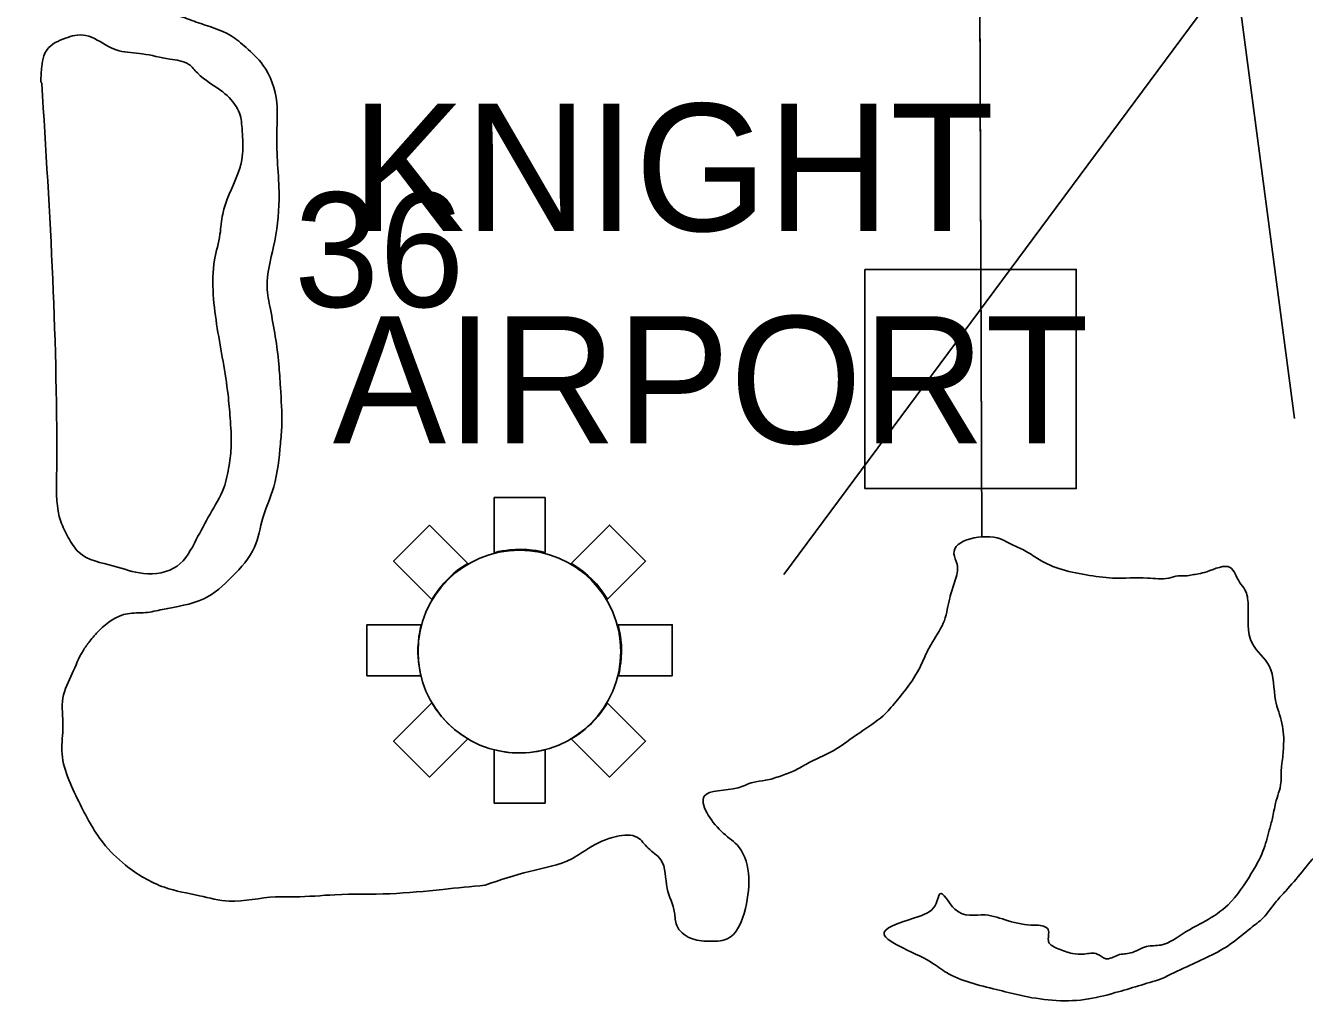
# Model space of a CAD drawing. Extents: x 380424 to 701066, y 1117407 to 1412949.
# Drawn here: x 506790 to 511815, y 1299247 to 1303084 of the extents above; entities that cross this region are included whole.
import ezdxf

# ---------------------------------------------------------------- set-up
doc = ezdxf.new("R2010")
doc.units = 0
for name, color, linetype in [('Airport Names', 7, 'Continuous'), ('Airport Runways', 7, 'Continuous'), ('Airports Commercial', 7, 'Continuous'), ('Cities Incorporated Area', 7, 'Continuous'), ('Islands', 7, 'Continuous'), ('Masks for Text', 7, 'Continuous'), ('Section Lines', 7, 'Continuous'), ('Section Numbers', 7, 'Continuous'), ('Township  and Range lines', 7, 'Continuous')]:
    doc.layers.add(name, color=color, linetype=linetype)

msp = doc.modelspace()

# ---------------------------------------------------------------- linework, layer by layer
at = {"layer": 'Airport Runways'}
for p, q in [((511458.5, 1303941), (511775.1, 1301539.7)), ((509769.7, 1300927.5), (511680.1, 1303502.9))]:
    msp.add_line(p, q, dxfattribs=at)
at = {"layer": 'Airports Commercial'}
for points in [[(508630.8, 1301229.9), (508830.8, 1301229.9), (508830.8, 1301013.8), (508815.2, 1301017.7), (508795.7, 1301021.5), (508780.3, 1301023.6), (508759.4, 1301025.6), (508745.4, 1301026.3), (508732.8, 1301026.3), (508714.7, 1301025.6), (508692.1, 1301024.6), (508676.7, 1301022.2), (508662.7, 1301020.5), (508647.7, 1301017.4), (508630.9, 1301013.3), (508630.8, 1301013.8)], [(508377.2, 1301121.5), (508527.9, 1300970.9), (508506.8, 1300958), (508488.7, 1300945.7), (508470, 1300929.9), (508449.8, 1300911.1), (508433.3, 1300893.8), (508410.9, 1300866.4), (508396.5, 1300845.5), (508386.4, 1300829.5), (508235.8, 1300980.1)], [(508933.9, 1300971.1), (509084.3, 1301121.5), (509225.8, 1300980.1), (509075.8, 1300830.1), (509063.1, 1300849.8), (509050.3, 1300868.6), (509032.4, 1300890.4), (509016.2, 1300907.9), (509000.4, 1300922.9), (508979.5, 1300940.4), (508956.8, 1300956.6), (508939.3, 1300967.7)], [(508344.4, 1300729.9), (508130.8, 1300729.9), (508130.8, 1300529.9), (508342.8, 1300529.9), (508338.8, 1300550.7), (508334.2, 1300579.2), (508332.2, 1300599.7), (508331.5, 1300620.6), (508331.1, 1300640.1), (508332.9, 1300661.7), (508334.9, 1300683.6), (508338.8, 1300702.8), (508341.9, 1300719.1)], [(509118.3, 1300729.9), (509330.8, 1300729.9), (509330.8, 1300529.9), (509119.6, 1300529.9), (509122.9, 1300544.6), (509126.5, 1300568.6), (509128.8, 1300579.4), (509130.1, 1300600.1), (509131.4, 1300624.3), (509131.1, 1300636.4), (509131.1, 1300648.6), (509128.2, 1300670.9), (509125.5, 1300693.8), (509122.3, 1300709.9)], [(508386.1, 1300423.3), (508235.8, 1300273), (508377.2, 1300131.5), (508526.7, 1300281), (508527.6, 1300282.3), (508516.2, 1300289.4), (508501.5, 1300299.5), (508489.3, 1300308), (508475.4, 1300318.9), (508463.2, 1300329.4), (508449.4, 1300342.5), (508437.2, 1300355.5), (508424.5, 1300369.4), (508412.8, 1300384.6), (508402.2, 1300398.5), (508393.8, 1300411.5), (508388.4, 1300419.5)], [(509075.2, 1300423.5), (509225.8, 1300273), (509084.3, 1300131.5), (508934, 1300281.9), (508943.2, 1300287), (508952.3, 1300293.1), (508963.5, 1300300.7), (508976.6, 1300310.4), (508988.8, 1300320), (508999.4, 1300330.1), (509013.6, 1300342.3), (509026.8, 1300356.5), (509040, 1300371.2), (509051.1, 1300386.9), (509060.7, 1300400.1), (509071.9, 1300416.3)], [(508830.8, 1300238.9), (508830.8, 1300029.9), (508630.8, 1300029.9), (508630.8, 1300239.3), (508639.8, 1300236.9), (508651.5, 1300234.3), (508663.3, 1300232.4), (508676.6, 1300230.2), (508686.5, 1300228.9), (508702, 1300227.3), (508717.6, 1300226.7), (508738.2, 1300226.4), (508754.1, 1300227), (508771.3, 1300228.3), (508788.7, 1300230.8), (508800.5, 1300232.7), (508817.6, 1300236.2)]]:
    msp.add_lwpolyline(points, close=True, dxfattribs=at)
msp.add_circle((508730.1, 1300624.8), 398.4, dxfattribs=at)
at = {"layer": 'Cities Incorporated Area'}
msp.add_line((506853.3, 1302856.3), (506849.1, 1302864.6), dxfattribs=at)
for points in [[(509837.3, 1303842.2), (509593.4, 1303815.5), (509568.4, 1303848.8), (509514.4, 1303886.2), (509481.1, 1303915.3), (509414.6, 1303923.6), (509348.1, 1303915.3), (509294, 1303911.2), (509185.9, 1303894.5), (509061.2, 1303852.9), (508911.5, 1303773.9), (508803.4, 1303736.5), (508666.2, 1303690.7), (508545.6, 1303686.5), (508470.7, 1303699), (508325.2, 1303724), (508237.9, 1303757.3), (508100.7, 1303811.3), (508042.5, 1303882.1), (507946.8, 1303994.4), (507926, 1304085.9), (507896.5, 1304169), (507859.5, 1304231.5), (507797.2, 1304302.2), (507590.5, 1304406.4), (507484.9, 1304512), (507427.1, 1304535.1), (507360.6, 1304572.5), (507289.9, 1304597.5), (507202.6, 1304614.1), (507115.2, 1304618.3), (507044.6, 1304614.1), (506973.9, 1304585), (506940.6, 1304564.2), (506899, 1304522.6), (506869.9, 1304489.3), (506803.4, 1304389.5), (506799.2, 1304256.4), (506820, 1304027.6), (506824.2, 1303940.2), (506828.4, 1303848.7), (506836.7, 1303757.2), (506845, 1303624.1), (506845, 1303567.6), (506849.1, 1303492.8), (506869.9, 1303422.1), (506944.8, 1303330.5), (506990.5, 1303288.9), (507106.9, 1303209.9), (507206.7, 1303155.8), (507389.7, 1303122.5), (507460.4, 1303097.6), (507597.6, 1303043.5), (507655.8, 1302997.8), (507722.4, 1302928.9), (507776.4, 1302781.4), (507776.4, 1302644.2), (507785.7, 1302401.2), (507763.9, 1302215.7), (507738.9, 1302057.6), (507751.4, 1301970.3), (507784.7, 1301754), (507791, 1301662.4), (507796.3, 1301514.6), (507791, 1301440.8), (507764.6, 1301271.9), (507722.4, 1301150.5), (507689, 1301034.8), (507601.7, 1300919.1), (507489.5, 1300831.8), (507327.3, 1300790.2), (507260.8, 1300777.7), (507190.1, 1300773.5), (507078.6, 1300707.2), (507041.7, 1300665), (507015.3, 1300628.1), (506973.1, 1300538.4), (506936.5, 1300442.7), (506936.5, 1300330.4), (506932.3, 1300235.3), (506998.8, 1300035.6), (507094.5, 1299873.4), (507181.8, 1299786.1), (507335.6, 1299698.7), (507472.8, 1299665.4), (507589.3, 1299644.6), (507772.2, 1299661.3), (507847, 1299661.3), (508005, 1299669.6), (508221.3, 1299673.7), (508429.2, 1299690.6), (508595.5, 1299707.2)], [(511252.4, 1299338.9), (511352.2, 1299386.8), (511524.8, 1299476.2), (511603.8, 1299538.6), (511651.6, 1299578.1), (511705.6, 1299644.7), (511741, 1299684.2), (511870.1, 1299836.6), (512007.3, 1299973.8), (512075.9, 1300037.1), (512155.1, 1300121.5), (512223.7, 1300195.4), (512219, 1300315.2), (512202, 1300360.5), (512190.7, 1300417.2), (512185, 1300451.1), (512156.7, 1300496.5), (512134.1, 1300541.8), (512083.1, 1300621.1), (512043.5, 1300677.7), (512026.5, 1300734.4), (511998.2, 1300795.2), (512003.8, 1300959.4), (512060.1, 1301155.8), (512156.7, 1301310.7), (512253, 1301491.9), (512303.9, 1301588.2), (512326.6, 1301661.9), (512349.2, 1301729.9), (512371.9, 1301837.5), (512400.2, 1301928.1), (512405.9, 1302018.8), (512394.5, 1302143.4), (512383.2, 1302228.4), (512366.2, 1302296.3), (511539.5, 1304048)], [(506849.1, 1302864.6), (506853.3, 1302922.9), (506861.6, 1302964.5), (506874.1, 1302989.4), (506946.7, 1303034.4), (506983.6, 1303045), (507025.8, 1303045), (507115.2, 1303001.9), (507156.8, 1302985.3), (507248.3, 1302972.8), (507356.4, 1302952), (507431.3, 1302931.2), (507464.5, 1302897.9), (507564.3, 1302823), (507622.5, 1302756.5), (507635, 1302723.2), (507639.2, 1302689.9), (507643.3, 1302602.6), (507639.2, 1302556.8), (507622.5, 1302498.6), (507564.1, 1302343.1), (507553.5, 1302264), (507532.4, 1302163.7), (507527.2, 1302026.5), (507543, 1301894.6), (507585.1, 1301633.8), (507593.4, 1301542.3), (507597.6, 1301434.2), (507589.3, 1301355.1), (507568.5, 1301267.8), (507514.4, 1301164.5), (507460.4, 1301064.7), (507385.5, 1300960.7), (507252.5, 1300931.6), (507136, 1300960.7), (506998.8, 1301014.8), (506957.2, 1301073), (506928.1, 1301135.4), (506911.5, 1301306), (506853.3, 1302856.3)], [(508595.5, 1299707.2), (508770.1, 1299761.3), (508936.4, 1299811.2), (509003, 1299852.8), (509111.1, 1299898.6), (509194.2, 1299894.4), (509235.8, 1299852.8), (509285.7, 1299807.1), (509310.6, 1299694.7), (509339.8, 1299599.1), (509348.1, 1299549.2), (509402.1, 1299499.2), (509472.8, 1299486.8), (509543.5, 1299495.1), (509618.3, 1299615.7), (509585.1, 1299865.3), (509522.7, 1299919.4), (509456.2, 1300056.7), (509589.2, 1300089.9), (509647.4, 1300110.7), (509697.3, 1300119), (509755.5, 1300135.7), (509809.6, 1300156.5), (509855.3, 1300181.4), (509963.4, 1300235.5), (510067.4, 1300306.2), (510158.9, 1300372.8), (510208.8, 1300426.9), (510304.4, 1300564.1), (510329.3, 1300618.2), (510354.3, 1300664), (510400, 1300747.2), (510420.8, 1300834.5), (510441.6, 1300901.1), (510449.9, 1300967.6), (510437.4, 1301009.2), (510620.4, 1301067.5), (510662, 1301046.7), (510707.7, 1301025.9), (510761.8, 1300992.6), (510849.1, 1300951), (510957.2, 1300926), (511061.1, 1300913.6), (511198.4, 1300913.6), (511281.5, 1300913.6), (511318.9, 1300921.9), (511348, 1300921.9), (511373, 1300926), (511397.9, 1300930.2), (511431.2, 1300938.5), (511522.7, 1300955.2), (511560.1, 1300896.9), (511580.9, 1300867.8), (511593.4, 1300809.6), (511610, 1300655.7), (511676.5, 1300568.3), (511701.3, 1300432.9), (511726.4, 1300343.7), (511732.6, 1300249.9), (511726.4, 1300185.5), (511724.3, 1300166.7), (511722.3, 1300110.6), (511701.5, 1300029.5), (511689, 1299969.9), (511676.5, 1299923.4), (511651.6, 1299840.2), (511605.8, 1299752.8), (511514.4, 1299630.1), (511425, 1299565.7), (511346, 1299522), (511250.3, 1299472.1), (511194.2, 1299465.8), (511131.8, 1299440.9), (511081.9, 1299432.5), (511034.1, 1299418), (511000.8, 1299436.7), (510948.9, 1299436.7), (510903.1, 1299438.8), (510847, 1299457.5), (510809.6, 1299484.5), (510807.5, 1299532.4), (510763.8, 1299550.4), (510752.5, 1299550.4), (510650.6, 1299567.4), (510560, 1299590.1), (510441.1, 1299612.8), (510382, 1299673), (510367.5, 1299635.4), (510299.5, 1299584.4), (510163.6, 1299522.1), (510346, 1299405.5), (510408.3, 1299363.9), (510603.8, 1299297.4), (510697.3, 1299274.5), (510951, 1299257.8), (511071.5, 1299284.9), (511252.4, 1299338.9)]]:
    msp.add_spline(points, degree=3, dxfattribs=at)
at = {"layer": 'Islands'}
msp.add_line((506849.1, 1302864.6), (506853.3, 1302856.3), dxfattribs=at)
for points in [[(509837.3, 1303842.2), (509593.4, 1303815.5), (509568.4, 1303848.8), (509514.4, 1303886.2), (509481.1, 1303915.3), (509414.6, 1303923.6), (509348.1, 1303915.3), (509294, 1303911.2), (509185.9, 1303894.5), (509061.2, 1303852.9), (508911.5, 1303773.9), (508803.4, 1303736.5), (508666.2, 1303690.7), (508545.6, 1303686.5), (508470.7, 1303699), (508325.2, 1303724), (508237.9, 1303757.3), (508100.7, 1303811.3), (508042.5, 1303882.1), (507946.8, 1303994.4), (507926, 1304085.9), (507896.5, 1304169), (507859.5, 1304231.5), (507797.2, 1304302.2), (507590.5, 1304406.4), (507484.9, 1304512), (507427.1, 1304535.1), (507360.6, 1304572.5), (507289.9, 1304597.5), (507202.6, 1304614.1), (507115.2, 1304618.3), (507044.6, 1304614.1), (506973.9, 1304585), (506940.6, 1304564.2), (506899, 1304522.6), (506869.9, 1304489.3), (506803.4, 1304389.5), (506799.2, 1304256.4), (506820, 1304027.6), (506824.2, 1303940.2), (506828.4, 1303848.7), (506836.7, 1303757.2), (506845, 1303624.1), (506845, 1303567.6), (506849.1, 1303492.8), (506869.9, 1303422.1), (506944.8, 1303330.5), (506990.5, 1303288.9), (507106.9, 1303209.9), (507206.7, 1303155.8), (507389.7, 1303122.5), (507460.4, 1303097.6), (507597.6, 1303043.5), (507655.8, 1302997.8), (507722.4, 1302928.9), (507776.4, 1302781.4), (507776.4, 1302644.2), (507785.7, 1302401.2), (507763.9, 1302215.7), (507738.9, 1302057.6), (507751.4, 1301970.3), (507784.7, 1301754), (507791, 1301662.4), (507796.3, 1301514.6), (507791, 1301440.8), (507764.6, 1301271.9), (507722.4, 1301150.5), (507689, 1301034.8), (507601.7, 1300919.1), (507489.5, 1300831.8), (507327.3, 1300790.2), (507260.8, 1300777.7), (507190.1, 1300773.5), (507078.6, 1300707.2), (507041.7, 1300665), (507015.3, 1300628.1), (506973.1, 1300538.4), (506936.5, 1300442.7), (506936.5, 1300330.4), (506932.3, 1300235.3), (506998.8, 1300035.6), (507094.5, 1299873.4), (507181.8, 1299786.1), (507335.6, 1299698.7), (507472.8, 1299665.4), (507589.3, 1299644.6), (507772.2, 1299661.3), (507847, 1299661.3), (508005, 1299669.6), (508221.3, 1299673.7), (508429.2, 1299690.6), (508595.5, 1299707.2)], [(511252.4, 1299338.9), (511352.2, 1299386.8), (511524.8, 1299476.2), (511603.8, 1299538.6), (511651.6, 1299578.1), (511705.6, 1299644.7), (511741, 1299684.2), (511870.1, 1299836.6), (512007.3, 1299973.8), (512075.9, 1300037.1), (512155.1, 1300121.5), (512223.7, 1300195.4), (512219, 1300315.2), (512202, 1300360.5), (512190.7, 1300417.2), (512185, 1300451.1), (512156.7, 1300496.5), (512134.1, 1300541.8), (512083.1, 1300621.1), (512043.5, 1300677.7), (512026.5, 1300734.4), (511998.2, 1300795.2), (512003.8, 1300959.4), (512060.1, 1301155.8), (512156.7, 1301310.7), (512253, 1301491.9), (512303.9, 1301588.2), (512326.6, 1301661.9), (512349.2, 1301729.9), (512371.9, 1301837.5), (512400.2, 1301928.1), (512405.9, 1302018.8), (512394.5, 1302143.4), (512383.2, 1302228.4), (512366.2, 1302296.3), (511539.5, 1304048)], [(506853.3, 1302856.3), (506911.5, 1301306), (506928.1, 1301135.4), (506957.2, 1301073), (506998.8, 1301014.8), (507136, 1300960.7), (507252.5, 1300931.6), (507385.5, 1300960.7), (507460.4, 1301064.7), (507514.4, 1301164.5), (507568.5, 1301267.8), (507589.3, 1301355.1), (507597.6, 1301434.2), (507593.4, 1301542.3), (507585.1, 1301633.8), (507543, 1301894.6), (507527.2, 1302026.5), (507532.4, 1302163.7), (507553.5, 1302264), (507564.1, 1302343.1), (507622.5, 1302498.6), (507639.2, 1302556.8), (507643.3, 1302602.6), (507639.2, 1302689.9), (507635, 1302723.2), (507622.5, 1302756.5), (507564.3, 1302823), (507464.5, 1302897.9), (507431.3, 1302931.2), (507356.4, 1302952), (507248.3, 1302972.8), (507156.8, 1302985.3), (507115.2, 1303001.9), (507025.8, 1303045), (506983.6, 1303045), (506946.7, 1303034.4), (506874.1, 1302989.4), (506861.6, 1302964.5), (506853.3, 1302922.9), (506849.1, 1302864.6)], [(508595.5, 1299707.2), (508770.1, 1299761.3), (508936.4, 1299811.2), (509003, 1299852.8), (509111.1, 1299898.6), (509194.2, 1299894.4), (509235.8, 1299852.8), (509285.7, 1299807.1), (509310.6, 1299694.7), (509339.8, 1299599.1), (509348.1, 1299549.2), (509402.1, 1299499.2), (509472.8, 1299486.8), (509543.5, 1299495.1), (509618.3, 1299615.7), (509585.1, 1299865.3), (509522.7, 1299919.4), (509456.2, 1300056.7), (509589.2, 1300089.9), (509647.4, 1300110.7), (509697.3, 1300119), (509755.5, 1300135.7), (509809.6, 1300156.5), (509855.3, 1300181.4), (509963.4, 1300235.5), (510067.4, 1300306.2), (510158.9, 1300372.8), (510208.8, 1300426.9), (510304.4, 1300564.1), (510329.3, 1300618.2), (510354.3, 1300664), (510400, 1300747.2), (510420.8, 1300834.5), (510441.6, 1300901.1), (510449.9, 1300967.6), (510437.4, 1301009.2), (510620.4, 1301067.5), (510662, 1301046.7), (510707.7, 1301025.9), (510761.8, 1300992.6), (510849.1, 1300951), (510957.2, 1300926), (511061.1, 1300913.6), (511198.4, 1300913.6), (511281.5, 1300913.6), (511318.9, 1300921.9), (511348, 1300921.9), (511373, 1300926), (511397.9, 1300930.2), (511431.2, 1300938.5), (511522.7, 1300955.2), (511560.1, 1300896.9), (511580.9, 1300867.8), (511593.4, 1300809.6), (511610, 1300655.7), (511676.5, 1300568.3), (511701.3, 1300432.9), (511726.4, 1300343.7), (511732.6, 1300249.9), (511726.4, 1300185.5), (511724.3, 1300166.7), (511722.3, 1300110.6), (511701.5, 1300029.5), (511689, 1299969.9), (511676.5, 1299923.4), (511651.6, 1299840.2), (511605.8, 1299752.8), (511514.4, 1299630.1), (511425, 1299565.7), (511346, 1299522), (511250.3, 1299472.1), (511194.2, 1299465.8), (511131.8, 1299440.9), (511081.9, 1299432.5), (511034.1, 1299418), (511000.8, 1299436.7), (510948.9, 1299436.7), (510903.1, 1299438.8), (510847, 1299457.5), (510809.6, 1299484.5), (510807.5, 1299532.4), (510763.8, 1299550.4), (510752.5, 1299550.4), (510650.6, 1299567.4), (510560, 1299590.1), (510441.1, 1299612.8), (510382, 1299673), (510367.5, 1299635.4), (510299.5, 1299584.4), (510163.6, 1299522.1), (510346, 1299405.5), (510408.3, 1299363.9), (510603.8, 1299297.4), (510697.3, 1299274.5), (510951, 1299257.8), (511071.5, 1299284.9), (511252.4, 1299338.9)]]:
    msp.add_spline(points, degree=3, dxfattribs=at)
at = {"layer": 'Masks for Text'}
msp.add_lwpolyline([(510087.5, 1302125.9), (510917.8, 1302125.9), (510917.8, 1301264.8), (510087.5, 1301264.8)], close=True, dxfattribs=at)
at = {"layer": 'Section Lines'}
for points in [[(506899.5, 1305018.8), (510533.1, 1304992.1), (510546.8, 1301075.6)], [(511084, 1304988.1), (510533.1, 1304992.1), (510546.8, 1301075.6)]]:
    msp.add_lwpolyline(points, dxfattribs=at)
at = {"layer": 'Township  and Range lines'}
msp.add_line((510533.1, 1304992.1), (510546.8, 1301075.6), dxfattribs=at)

# ---------------------------------------------------------------- texts
at = {"layer": 'Airport Names'}
for s, p in [('KNIGHT', (508069.6, 1302276.9)), ('AIRPORT', (507996.5, 1301442.3))]:
    msp.add_text(s, height=500, rotation=0.0005, dxfattribs=at).set_placement(p)
at = {"layer": 'Section Numbers'}
msp.add_text('36', height=450, dxfattribs=at).set_placement((507844.5, 1301978.5))

doc.saveas('drawing.dxf')
